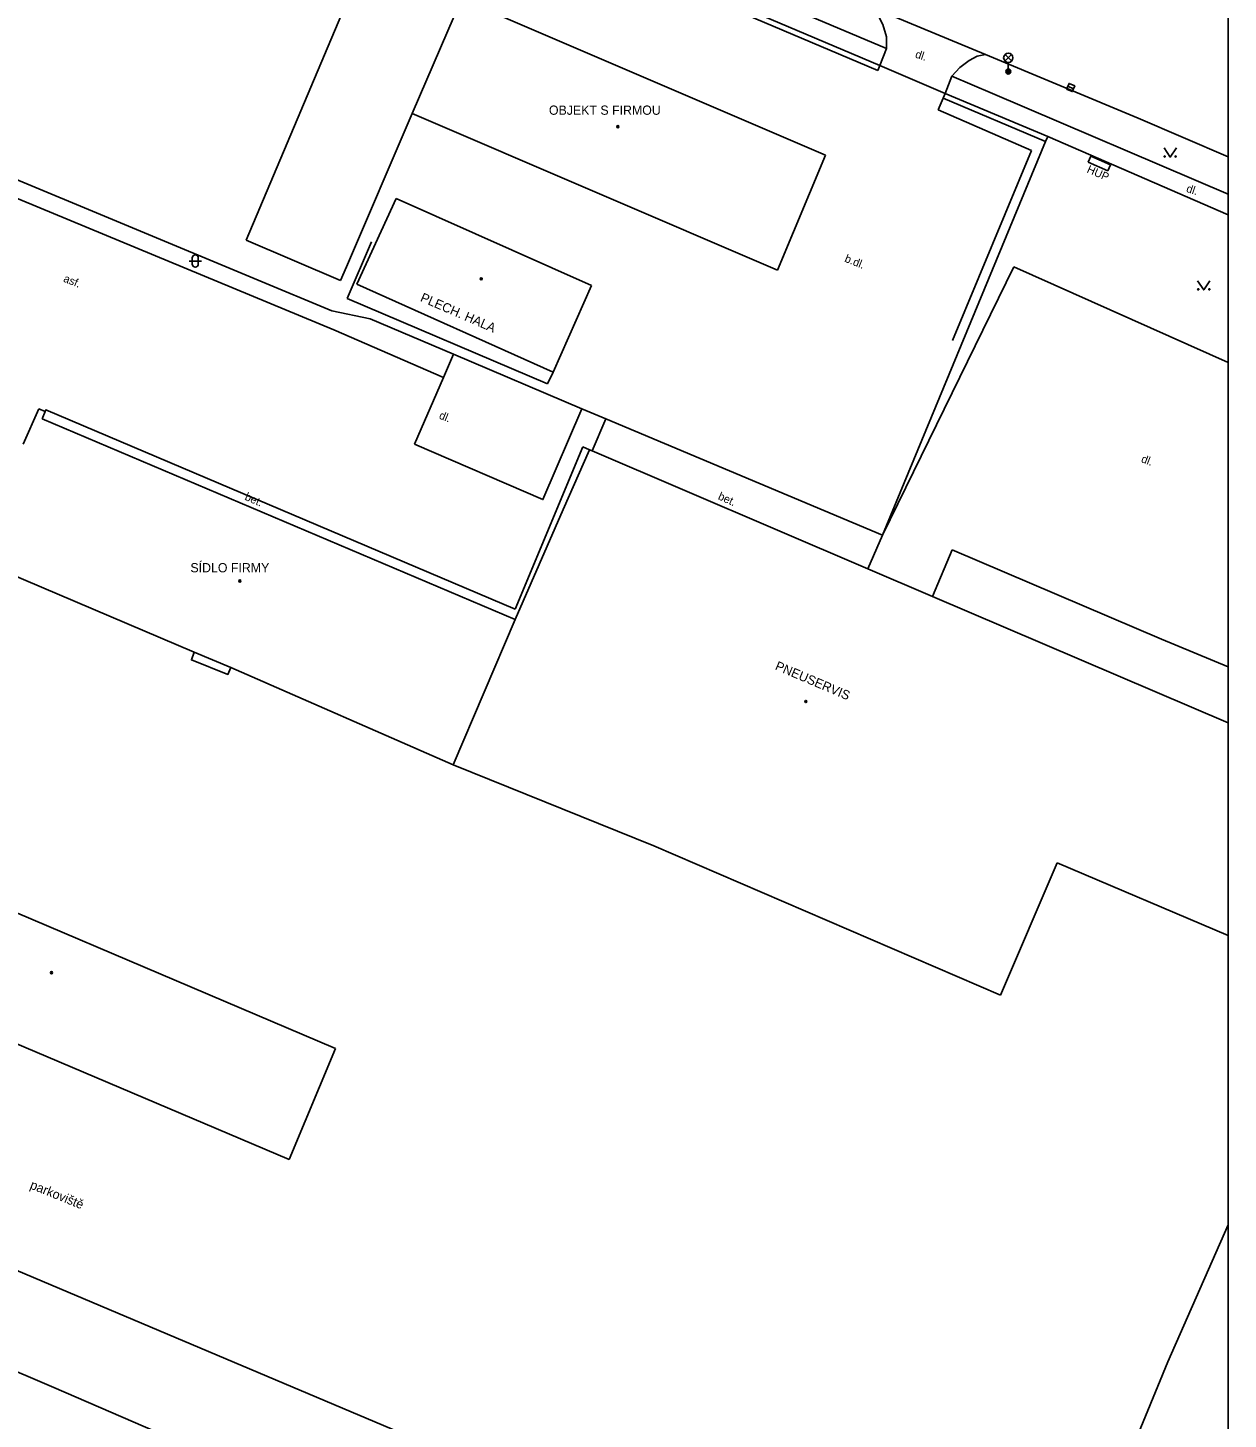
# Model space of a CAD drawing. Extents: x -596024 to -594475, y -1163820 to -1161957.
# Drawn here: x -594573 to -594475.5, y -1162422.5 to -1162309.5 of the extents above; entities that cross this region are included whole.
import ezdxf

# ---------------------------------------------------------------- set-up
doc = ezdxf.new("R2010")
doc.units = 0
for name, color, linetype in [('Level 10', 7, 'Continuous'), ('Level 11', 7, 'Continuous'), ('Level 24', 7, 'Continuous'), ('Level 27', 7, 'Continuous'), ('Level 33', 7, 'Continuous'), ('Level 36', 7, 'Continuous'), ('Level 39', 7, 'Continuous'), ('Level 40', 7, 'Continuous'), ('Level 41', 7, 'Continuous'), ('Level 42', 7, 'Continuous'), ('Level 5', 7, 'Continuous'), ('Level 7', 7, 'Continuous'), ('Level 8', 7, 'Continuous'), ('Vrstva 63', 7, 'Continuous')]:
    doc.layers.add(name, color=color, linetype=linetype)

msp = doc.modelspace()

# ---------------------------------------------------------------- linework, layer by layer
at = {"layer": 'Level 10'}
for points in [[(-594504.51, -1162307.75), (-594495.18, -1162311.63)], [(-594495.18, -1162311.63), (-594482.77, -1162316.79), (-594475.47, -1162319.95)], [(-594539.21, -1162337.87), (-594548.12, -1162333.98), (-594574.87, -1162322.9)], [(-594539.21, -1162337.87), (-594538.4, -1162335.97)], [(-594475.47, -1162451.88), (-594544.09, -1162423), (-594590.08, -1162403.55), (-594601.37, -1162398.44)], [(-594604.62, -1162405.48), (-594570.85, -1162419.91), (-594550.52, -1162428.7), (-594535.63, -1162435)]]:
    msp.add_lwpolyline(points, dxfattribs=at)
at = {"layer": 'Level 11'}
msp.add_line((-594475.47, -1162336.64), (-594492.88, -1162328.88), dxfattribs=at)
for points in [[(-594503.21, -1162311.14), (-594517.23, -1162305.21)], [(-594504.51, -1162307.75), (-594503.9, -1162308.46), (-594503.53, -1162309.18), (-594503.23, -1162310.2), (-594503.21, -1162311.14)], [(-594503.21, -1162311.14), (-594503.76, -1162312.52)], [(-594497.91, -1162313.38), (-594497.27, -1162312.67), (-594496.51, -1162312.1), (-594495.86, -1162311.76), (-594495.18, -1162311.63)], [(-594497.91, -1162313.38), (-594498.47, -1162314.79)], [(-594475.47, -1162322.97), (-594494.61, -1162314.8), (-594497.91, -1162313.38)], [(-594498.62, -1162315.17), (-594499.03, -1162316.13)], [(-594499.03, -1162316.13), (-594491.45, -1162319.42)], [(-594491.45, -1162319.42), (-594497.86, -1162334.87)], [(-594545.05, -1162326.84), (-594547.02, -1162331.44)], [(-594492.88, -1162328.88), (-594503.54, -1162350.68)], [(-594547.02, -1162331.44), (-594530.77, -1162338.39)], [(-594539.21, -1162337.87), (-594541.55, -1162343.29)], [(-594530.3, -1162337.42), (-594530.77, -1162338.39)], [(-594571.55, -1162340.62), (-594571.51, -1162340.5), (-594533.38, -1162356.67)], [(-594527.97, -1162340.4), (-594531.13, -1162347.78), (-594541.55, -1162343.29)], [(-594533.38, -1162356.67), (-594527.88, -1162343.5)], [(-594527.34, -1162343.73), (-594527.88, -1162343.5)], [(-594503.54, -1162350.68), (-594504.74, -1162353.4)], [(-594497.88, -1162351.87), (-594499.49, -1162355.65)], [(-594497.88, -1162351.87), (-594480.88, -1162359.11), (-594475.47, -1162361.38)], [(-594556.47, -1162361.43), (-594556.72, -1162361.98), (-594559.68, -1162360.8), (-594559.45, -1162360.17)]]:
    msp.add_lwpolyline(points, dxfattribs=at)
at = {"layer": 'Level 24'}
for points in [[(-594486.84, -1162320.36), (-594486.62, -1162319.87)], [(-594486.62, -1162319.87), (-594485.02, -1162320.58)], [(-594485.24, -1162321.07), (-594486.84, -1162320.36)], [(-594485.02, -1162320.58), (-594485.24, -1162321.07)]]:
    msp.add_lwpolyline(points, dxfattribs=at)
at = {"layer": 'Level 27'}
msp.add_line((-594488.49, -1162314.2), (-594488.03, -1162314.4), dxfattribs=at)
msp.add_lwpolyline([(-594488.59, -1162314.43), (-594488.13, -1162314.63), (-594487.93, -1162314.17), (-594488.39, -1162313.97)], close=True, dxfattribs=at)
at = {"layer": 'Level 33'}
for p, q in [((-594493.59, -1162312.15), (-594493.06, -1162311.62)), ((-594493.59, -1162311.62), (-594493.06, -1162312.15)), ((-594493.33, -1162312.26), (-594493.33, -1162313.01))]:
    msp.add_line(p, q, dxfattribs=at)
for centre, radius in [((-594493.33, -1162311.89), 0.375), ((-594493.33, -1162313.01), 0.2), ((-594493.33, -1162313.01), 0.145), ((-594493.33, -1162313.01), 0.0876)]:
    msp.add_circle(centre, radius, dxfattribs=at)
at = {"layer": 'Level 36'}
for p, q in [((-594559.62, -1162328.15), (-594559.62, -1162328.65)), ((-594559.12, -1162328.15), (-594559.12, -1162328.65)), ((-594559.87, -1162328.4), (-594558.87, -1162328.4))]:
    msp.add_line(p, q, dxfattribs=at)
for points in [[(-594480.68, -1162319.21), (-594480.18, -1162319.96), (-594479.68, -1162319.21)], [(-594477.95, -1162330), (-594477.45, -1162330.75), (-594476.95, -1162330)]]:
    msp.add_lwpolyline(points, dxfattribs=at)
for centre in [(-594480.63, -1162319.91), (-594479.73, -1162319.91), (-594477.9, -1162330.7), (-594477, -1162330.7)]:
    msp.add_circle(centre, 0.05, dxfattribs=at)
for centre, start, end in [((-594559.37, -1162328.15), 0, 180), ((-594559.37, -1162328.65), 180, 0)]:
    msp.add_arc(centre, 0.25, start, end, dxfattribs=at)
at = {"layer": 'Level 39'}
for centre, radius in [((-594525.04, -1162317.49), 0.09), ((-594525.04, -1162317.49), 0.0398), ((-594536.14, -1162329.85), 0.09), ((-594536.14, -1162329.85), 0.0398), ((-594555.75, -1162354.39), 0.09), ((-594555.75, -1162354.39), 0.0398), ((-594509.77, -1162364.18), 0.09), ((-594509.77, -1162364.18), 0.0398), ((-594571.04, -1162386.22), 0.09), ((-594571.04, -1162386.22), 0.0398)]:
    msp.add_circle(centre, radius, dxfattribs=at)
at = {"layer": 'Level 5'}
for p, q in [((-594499.49, -1162355.65), (-594475.47, -1162365.93)), ((-594475.47, -1162383.18), (-594489.36, -1162377.28)), ((-594480.37, -1162417.84), (-594475.47, -1162406.69))]:
    msp.add_line(p, q, dxfattribs=at)
for points in [[(-594545.53, -1162303.75), (-594555.23, -1162326.7)], [(-594545.53, -1162303.75), (-594537.74, -1162307.1), (-594508.18, -1162319.79)], [(-594541.76, -1162316.42), (-594537.74, -1162307.1)], [(-594541.76, -1162316.42), (-594547.09, -1162328.88)], [(-594512.07, -1162329.14), (-594541.76, -1162316.42)], [(-594508.18, -1162319.79), (-594512.07, -1162329.14)], [(-594546.23, -1162330.27), (-594543.05, -1162323.31)], [(-594543.05, -1162323.31), (-594527.19, -1162330.4)], [(-594555.23, -1162326.7), (-594547.58, -1162329.99)], [(-594547.58, -1162329.99), (-594547.09, -1162328.88)], [(-594530.3, -1162337.42), (-594546.23, -1162330.27)], [(-594527.19, -1162330.4), (-594530.3, -1162337.42)], [(-594573.35, -1162343.29), (-594572.06, -1162340.42)], [(-594572.06, -1162340.42), (-594571.55, -1162340.62)], [(-594571.55, -1162340.62), (-594571.81, -1162341.22)], [(-594571.81, -1162341.22), (-594533.39, -1162357.51)], [(-594529.48, -1162348.59), (-594527.34, -1162343.73)], [(-594527.34, -1162343.73), (-594527.13, -1162343.82)], [(-594527.13, -1162343.82), (-594504.74, -1162353.4)], [(-594533.39, -1162357.51), (-594529.48, -1162348.59)], [(-594559.45, -1162360.17), (-594577.36, -1162352.56)], [(-594504.74, -1162353.4), (-594499.49, -1162355.65)], [(-594533.39, -1162357.51), (-594538.41, -1162369.34)], [(-594556.47, -1162361.43), (-594559.45, -1162360.17)], [(-594538.41, -1162369.34), (-594556.47, -1162361.43)], [(-594522.11, -1162375.92), (-594538.41, -1162369.34)], [(-594588.2, -1162375.27), (-594547.97, -1162392.36)], [(-594493.95, -1162388.05), (-594522.11, -1162375.92)], [(-594489.36, -1162377.28), (-594493.95, -1162388.05)], [(-594551.75, -1162401.39), (-594591.99, -1162384.3)], [(-594547.97, -1162392.36), (-594551.75, -1162401.39)], [(-594485.2, -1162429.55), (-594480.37, -1162417.84)]]:
    msp.add_lwpolyline(points, dxfattribs=at)
at = {"layer": 'Level 7'}
msp.add_line((-594490.12, -1162318.29), (-594475.47, -1162324.66), dxfattribs=at)
for points in [[(-594540.93, -1162297.22), (-594503.92, -1162312.92)], [(-594532.02, -1162300.52), (-594503.76, -1162312.52)], [(-594503.76, -1162312.52), (-594503.92, -1162312.92)], [(-594498.62, -1162315.17), (-594498.47, -1162314.79)], [(-594498.62, -1162315.17), (-594490.3, -1162318.7)], [(-594498.47, -1162314.79), (-594490.12, -1162318.29)], [(-594503.54, -1162350.68), (-594490.3, -1162318.7)], [(-594490.12, -1162318.29), (-594490.3, -1162318.7)], [(-594554.27, -1162329.95), (-594575.66, -1162321.06)], [(-594548.28, -1162332.44), (-594554.27, -1162329.95)], [(-594545.15, -1162333.1), (-594548.28, -1162332.44)], [(-594538.4, -1162335.97), (-594545.15, -1162333.1)], [(-594527.97, -1162340.4), (-594538.4, -1162335.97)], [(-594526.03, -1162341.22), (-594527.97, -1162340.4)], [(-594503.54, -1162350.68), (-594526.03, -1162341.22)]]:
    msp.add_lwpolyline(points, dxfattribs=at)
at = {"layer": 'Level 8'}
for points in [[(-594498.47, -1162314.79), (-594503.76, -1162312.52)], [(-594527.13, -1162343.82), (-594526.03, -1162341.22)]]:
    msp.add_lwpolyline(points, dxfattribs=at)
at = {"layer": 'Vrstva 63'}
msp.add_lwpolyline([(-594475.47, -1163820.23), (-596024.42, -1163820.23), (-596024.42, -1161956.88), (-594475.47, -1161956.88)], close=True, dxfattribs=at)

# ---------------------------------------------------------------- texts
at = {"layer": 'Level 40'}
for s, rotation, p in [('dl.', 341.56, (-594500.94, -1162311.86)), ('dl.', 341.56, (-594478.92, -1162322.77)), ('b.dl.', 338.13, (-594506.68, -1162328.44)), ('asf.', 338.13, (-594570.13, -1162330.06)), ('dl.', 338.13, (-594539.62, -1162341.18)), ('dl.', 338.72, (-594482.59, -1162344.72)), ('bet.', 336.45, (-594555.4, -1162347.78)), ('bet.', 335.5, (-594516.96, -1162347.73))]:
    msp.add_text(s, height=0.65, rotation=rotation, dxfattribs=at).set_placement(p)
at = {"layer": 'Level 41'}
for s, p in [('OBJEKT S FIRMOU', (-594530.64, -1162316.52)), ('SÍDLO FIRMY', (-594559.76, -1162353.69))]:
    msp.add_text(s, height=0.75, dxfattribs=at).set_placement(p)
for s, height, rotation, p in [('HUP', 0.65, 336.2773, (-594487, -1162321.18)), ('PLECH. HALA', 0.75, 336.58, (-594541.15, -1162331.64)), ('PNEUSERVIS', 0.75, 337.02, (-594512.33, -1162361.57))]:
    msp.add_text(s, height=height, rotation=rotation, dxfattribs=at).set_placement(p)
at = {"layer": 'Level 42'}
msp.add_text('parkoviště', height=0.75, rotation=338, dxfattribs=at).set_placement((-594572.85, -1162403.73))

doc.saveas('drawing.dxf')
